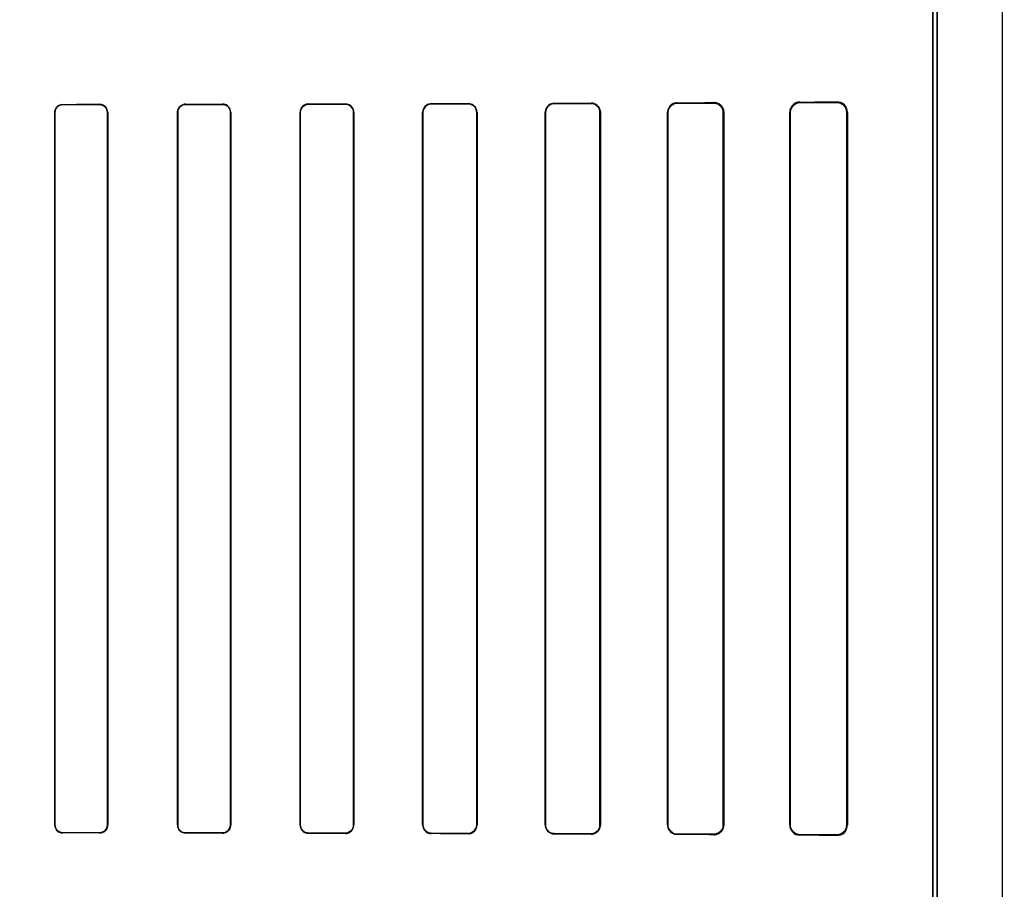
# Model space of a CAD drawing. Header units: millimetres. Extents: x 0 to 297, y 0 to 210.
# Tile 440 of 499: x 242.658 to 242.939, y 158.022 to 158.269. Entities that reach past the tile are written whole.
import ezdxf

# ---------------------------------------------------------------- set-up
doc = ezdxf.new("R2010")
doc.units = ezdxf.units.MM
doc.header["$LTSCALE"] = 16.335
doc.layers.get('0').update_dxf_attribs({"linetype": 'CONTINUOUS'})
for name, color, linetype in [('AXES_REF', 7, 'CONTINUOUS'), ('INTFCLR_1', 7, 'CONTINUOUS'), ('INTFCLR_72935', 7, 'CONTINUOUS')]:
    doc.layers.add(name, color=color, linetype=linetype)

msp = doc.modelspace()

# ---------------------------------------------------------------- linework, layer by layer
at = {"color": 7, "linetype": 'Continuous'}
for radius in [6.787079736, 6.7865, 6.743039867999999]:
    msp.add_circle((241.4889109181, 154.7114647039), radius, dxfattribs=at)
for radius, start, end in [(6.72, 278.2771290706, 261.7228709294), (6.874, 113.0826918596, 346.8308908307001)]:
    msp.add_arc((241.4889109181, 154.7114647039), radius, start, end, dxfattribs=at)
at = {"layer": 'AXES_REF', "color": 9, "linetype": 'Continuous'}
msp.add_circle((241.4889109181, 154.7114647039), 4.150003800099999, dxfattribs=at)
msp.add_arc((241.4889109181, 154.7114647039), 6.191158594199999, 94.4118118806, 85.5881881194, dxfattribs=at)
at = {"layer": 'INTFCLR_1', "color": 6, "linetype": 'Continuous'}
for p, q in [((242.9379587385, 159.0304665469), (242.9379587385, 157.1614547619)), ((242.9181930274, 158.3777682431), (242.9181930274, 157.5341412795)), ((242.9194273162, 157.5341413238), (242.9194273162, 158.3777682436)), ((242.6680661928, 158.2429547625), (242.6680661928, 158.0399547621)), ((242.6681431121, 158.2429547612), (242.6681431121, 158.0399547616)), ((242.6830875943, 158.0399547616), (242.6830875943, 158.2429547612)), ((242.6831658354, 158.0399547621), (242.6831658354, 158.2429547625)), ((242.7030186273, 158.2429547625), (242.7030186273, 158.0399547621)), ((242.7030984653, 158.2429547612), (242.7030984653, 158.0399547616)), ((242.7181382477, 158.0399547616), (242.7181382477, 158.2429547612)), ((242.7182200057, 158.0399547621), (242.7182200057, 158.2429547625)), ((242.7379555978, 158.2429547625), (242.7379555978, 158.0399547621)), ((242.7380396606, 158.2429547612), (242.7380396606, 158.0399547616)), ((242.7532040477, 158.0399547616), (242.7532040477, 158.2429547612)), ((242.7532908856, 158.0399547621), (242.7532908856, 158.2429547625)), ((242.7728742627, 158.2429547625), (242.7728742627, 158.0399547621)), ((242.7729644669, 158.2429547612), (242.7729644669, 158.0399547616)), ((242.7882878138, 158.0399547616), (242.7882878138, 158.2429547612)), ((242.7883821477, 158.0399547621), (242.7883821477, 158.2429547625)), ((242.8077697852, 158.2429547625), (242.8077697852, 158.0399547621)), ((242.8078692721, 158.2429547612), (242.8078692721, 158.0399547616)), ((242.8233942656, 158.0399547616), (242.8233942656, 158.2429547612)), ((242.8235003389, 158.0399547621), (242.8235003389, 158.2429547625)), ((242.8426329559, 158.2429547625), (242.8426329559, 158.0399547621)), ((242.8427477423, 158.2429547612), (242.8427477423, 158.0399547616)), ((242.8585322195, 158.0399547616), (242.8585322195, 158.2429547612)), ((242.8586591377, 158.0399547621), (242.8586591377, 158.2429547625)), ((242.8774417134, 158.2429547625), (242.8774417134, 158.0399547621)), ((242.8775869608, 158.2429547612), (242.8775869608, 158.0399547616)), ((242.8937220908, 158.0399547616), (242.8937220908, 158.2429547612)), ((242.8938995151, 158.0399547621), (242.8938995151, 158.2429547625))]:
    msp.add_line(p, q, dxfattribs=at)
at = {"layer": 'INTFCLR_1', "color": 9, "linetype": 'Continuous'}
for p, q in [((242.6703566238, 158.2451707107), (242.6703566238, 158.2452478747)), ((242.6808566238, 158.2452609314), (242.6808566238, 158.245182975)), ((242.7053566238, 158.2452162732), (242.7053566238, 158.2452964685)), ((242.7158566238, 158.2453139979), (242.7158566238, 158.2452326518)), ((242.7403566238, 158.2452761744), (242.7403566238, 158.2453607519)), ((242.7508566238, 158.2453835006), (242.7508566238, 158.2452972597)), ((242.7753566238, 158.2453527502), (242.7753566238, 158.2454437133)), ((242.7858566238, 158.2454729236), (242.7858566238, 158.2453794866)), ((242.8103566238, 158.2454498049), (242.8103566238, 158.2455504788)), ((242.8208566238, 158.2455884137), (242.8208566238, 158.2454837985)), ((242.8453566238, 158.2455740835), (242.8453566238, 158.2456909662)), ((242.8558566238, 158.2457425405), (242.8558566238, 158.2456184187)), ((242.8803566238, 158.2457396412), (242.8803566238, 158.2458897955)), ((242.8908566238, 158.2459709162), (242.8908566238, 158.2458018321)), ((242.6680661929, 158.2429547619), (242.6681431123, 158.2429547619)), ((242.6830875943, 158.2429547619), (242.6831658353, 158.2429547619)), ((242.7030186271, 158.2429547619), (242.7030984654, 158.2429547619)), ((242.7181382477, 158.2429547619), (242.7182200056, 158.2429547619)), ((242.7379555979, 158.2429547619), (242.7380396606, 158.2429547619)), ((242.7532040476, 158.2429547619), (242.7532908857, 158.2429547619)), ((242.7728742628, 158.2429547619), (242.772964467, 158.2429547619)), ((242.7882878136, 158.2429547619), (242.7883821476, 158.2429547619)), ((242.8077697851, 158.2429547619), (242.8078692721, 158.2429547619)), ((242.8233942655, 158.2429547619), (242.8235003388, 158.2429547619)), ((242.8426329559, 158.2429547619), (242.8427477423, 158.2429547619)), ((242.8585322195, 158.2429547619), (242.8586591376, 158.2429547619)), ((242.8774417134, 158.2429547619), (242.8775869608, 158.2429547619)), ((242.8937220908, 158.2429547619), (242.8938995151, 158.2429547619)), ((242.6681431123, 158.0399547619), (242.6680661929, 158.0399547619)), ((242.6831658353, 158.0399547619), (242.6830875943, 158.0399547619)), ((242.7030984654, 158.0399547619), (242.7030186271, 158.0399547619)), ((242.7182200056, 158.0399547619), (242.7181382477, 158.0399547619)), ((242.7380396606, 158.0399547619), (242.7379555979, 158.0399547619)), ((242.7532908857, 158.0399547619), (242.7532040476, 158.0399547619)), ((242.772964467, 158.0399547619), (242.7728742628, 158.0399547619)), ((242.7883821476, 158.0399547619), (242.7882878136, 158.0399547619)), ((242.8078692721, 158.0399547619), (242.8077697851, 158.0399547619)), ((242.8235003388, 158.0399547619), (242.8233942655, 158.0399547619)), ((242.8427477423, 158.0399547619), (242.8426329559, 158.0399547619)), ((242.8586591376, 158.0399547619), (242.8585322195, 158.0399547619)), ((242.8775869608, 158.0399547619), (242.8774417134, 158.0399547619)), ((242.8938995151, 158.0399547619), (242.8937220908, 158.0399547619)), ((242.6703566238, 158.0376616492), (242.6703566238, 158.0377388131)), ((242.6808566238, 158.0377265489), (242.6808566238, 158.0376485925)), ((242.7053566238, 158.0376130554), (242.7053566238, 158.0376932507)), ((242.7158566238, 158.0376768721), (242.7158566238, 158.0375955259)), ((242.7403566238, 158.0375487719), (242.7403566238, 158.0376333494)), ((242.7508566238, 158.0376122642), (242.7508566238, 158.0375260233)), ((242.7753566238, 158.0374658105), (242.7753566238, 158.0375567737)), ((242.7858566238, 158.0375300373), (242.7858566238, 158.0374366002)), ((242.8103566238, 158.0373590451), (242.8103566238, 158.0374597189)), ((242.8208566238, 158.0374257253), (242.8208566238, 158.0373211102)), ((242.8453566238, 158.0372185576), (242.8453566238, 158.0373354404)), ((242.8558566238, 158.0372911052), (242.8558566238, 158.0371669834)), ((242.8803566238, 158.0370197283), (242.8803566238, 158.0371698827)), ((242.8908566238, 158.0371076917), (242.8908566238, 158.0369386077))]:
    msp.add_line(p, q, dxfattribs=at)
at = {"layer": 'INTFCLR_1', "color": 7, "linetype": 'Continuous'}
for points in [[(242.8567094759, 158.2454821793), (242.8566219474, 158.2455096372), (242.8565324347, 158.2455343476), (242.8564410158, 158.2455561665), (242.8563478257, 158.245574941), (242.856252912, 158.2455905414), (242.8561562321, 158.2456028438), (242.856057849, 158.2456116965), (242.8559579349, 158.2456169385), (242.8558566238, 158.2456184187)], [(242.8217284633, 158.0374661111), (242.8216387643, 158.0374368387), (242.8215470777, 158.0374105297), (242.8214534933, 158.0373873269), (242.8213581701, 158.0373673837), (242.821261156, 158.0373508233), (242.8211623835, 158.0373377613), (242.821061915, 158.0373283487), (242.8209599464, 158.0373227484), (242.8208566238, 158.0373211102)], [(242.8558566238, 158.0372911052), (242.8559519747, 158.0372923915), (242.8560481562, 158.0372971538), (242.8561450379, 158.0373054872), (242.8562432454, 158.0373175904), (242.8563418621, 158.0373334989), (242.8564384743, 158.0373527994), (242.8565322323, 158.0373751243), (242.8566238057, 158.0374004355), (242.8567131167, 158.0374285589)]]:
    msp.add_lwpolyline(points, dxfattribs=at)
at = {"layer": 'INTFCLR_1', "color": 6, "linetype": 'Continuous'}
for centre, radius, start, end in [((242.8803770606, 158.2429544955), 0.0029353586, 90.39891050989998, 179.9947888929), ((242.8908827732, 158.2429542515), 0.0030167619, 0.009705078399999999, 90.49664489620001), ((242.8908747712, 158.2429545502), 0.0028473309, 0.0042455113, 90.36517381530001), ((242.8803770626, 158.0399550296), 0.0029353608, 180.0052212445, 269.6010502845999), ((242.8908827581, 158.0399552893), 0.0030167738, 269.5036446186, 359.9899864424), ((242.8908747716, 158.0399549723), 0.0028473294, 269.6348191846, 359.9957601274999)]:
    msp.add_arc(centre, radius, start, end, dxfattribs=at)
for centre, major_axis, ratio, start_param, end_param in [((242.5531066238, 158.2464547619), (0.3650864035, 0), 0.0034906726, -1.2438455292, -1.2133136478), ((242.5531066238, 158.2464547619), (0.3860864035, 0), 0.0034906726, -1.2622347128, -1.2335556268), ((242.5531066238, 158.2464547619), (0.3650864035, 0), 0.0034906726, -1.140627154, -1.1087454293), ((242.5531066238, 158.2464547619), (0.3860864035, 0), 0.0034906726, -1.165444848, -1.1356558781), ((242.5531066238, 158.2464547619), (0.3650864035, 0), 0.0034906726, -1.0322457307, -0.9983944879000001), ((242.5531066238, 158.2464547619), (0.3860864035, 0), 0.0034906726, -1.0644388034, -1.0330623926), ((242.5531066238, 158.2464547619), (0.3650864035, 0), 0.0034906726, -0.9162996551, -0.8795209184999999), ((242.5531066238, 158.2464547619), (0.3860864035, 0), 0.0034906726, -0.9573995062, -0.9237350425), ((242.5531066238, 158.2464547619), (0.3650864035, 0), 0.0034906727, -0.7888979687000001, -0.7475038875), ((242.5531066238, 158.2464547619), (0.3860864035, 0), 0.0034906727, -0.8415583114, -0.8044638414), ((242.5531066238, 158.2464547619), (0.3650864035, 0), 0.0034906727, -0.642674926, -0.5930216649), ((242.5531066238, 158.2464547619), (0.3860864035, 0), 0.0034906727, -0.7121557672, -0.6694696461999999), ((242.5531066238, 158.2464547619), (0.3650864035, 0), 0.0034906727, -0.4592997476, -0.3894356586), ((242.5531066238, 158.2464547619), (0.3860864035, 0), 0.0034906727, -0.5593349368, -0.5057648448), ((242.5531066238, 158.036454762), (0.3860864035, 0), 0.0034906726, 1.2335556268, 1.2622347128), ((242.5531066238, 158.036454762), (0.3650864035, 0), 0.0034906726, 1.2133136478, 1.2438455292), ((242.5531066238, 158.0364547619), (0.3860864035, 0), 0.0034906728, 1.1356558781, 1.165444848), ((242.5531066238, 158.0364547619), (0.3650864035, 0), 0.0034906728, 1.1087454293, 1.140627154), ((242.5531066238, 158.0364547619), (0.3860864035, 0), 0.0034906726, 1.0330623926, 1.0644388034), ((242.5531066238, 158.0364547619), (0.3650864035, 0), 0.0034906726, 0.9983944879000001, 1.0322457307), ((242.5531066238, 158.0364547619), (0.3860864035, 0), 0.0034906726, 0.9237350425, 0.9573995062), ((242.5531066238, 158.0364547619), (0.3650864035, 0), 0.0034906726, 0.8795209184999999, 0.9162996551), ((242.5531066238, 158.036454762), (0.3860864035, 0), 0.0034906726, 0.8044638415, 0.8415583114), ((242.5531066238, 158.036454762), (0.3650864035, 0), 0.0034906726, 0.7475038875, 0.7888979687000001), ((242.5531066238, 158.0364547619), (0.3860864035, 0), 0.0034906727, 0.6694696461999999, 0.7121557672), ((242.5531066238, 158.0364547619), (0.3650864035, 0), 0.0034906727, 0.5930216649, 0.642674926), ((242.5531066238, 158.0364547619), (0.3860864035, 0), 0.0034906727, 0.5057648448, 0.5593349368), ((242.5531066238, 158.0364547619), (0.3650864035, 0), 0.0034906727, 0.3894356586, 0.4592997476)]:
    msp.add_ellipse(centre, major_axis=major_axis, ratio=ratio, start_param=start_param, end_param=end_param, dxfattribs=at)
for points, knots in [([(242.6680661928, 158.2429547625), (242.6680661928, 158.2434741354), (242.6684807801, 158.2446798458), (242.6697080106, 158.2452471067), (242.6703566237, 158.2452478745)], [0, 0, 0, 0, 0.444673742, 1, 1, 1, 1]), ([(242.6703566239, 158.2451707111), (242.6697813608, 158.2451700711), (242.6686031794, 158.2446845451), (242.6681431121, 158.2435093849), (242.6681431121, 158.2429547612)], [0, 0, 0, 0, 0.5091335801, 1, 1, 1, 1]), ([(242.6831658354, 158.2429547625), (242.6831658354, 158.2434683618), (242.6827576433, 158.2446807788), (242.6815189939, 158.2452617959), (242.6808566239, 158.2452609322)], [0, 0, 0, 0, 0.4367452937, 1, 1, 1, 1]), ([(242.6830875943, 158.2429547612), (242.6830875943, 158.2434524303), (242.6826916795, 158.2446241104), (242.6814951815, 158.2451837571), (242.6808566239, 158.2451829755)], [0, 0, 0, 0, 0.4380013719, 1, 1, 1, 1]), ([(242.705356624, 158.2452964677), (242.7048032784, 158.2452955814), (242.7035685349, 158.2448449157), (242.7030186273, 158.2435945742), (242.7030186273, 158.2429547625)], [0, 0, 0, 0, 0.4637661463, 1, 1, 1, 1]), ([(242.705356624, 158.2452162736), (242.7049042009, 158.2452155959), (242.7037285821, 158.244868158), (242.7030984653, 158.2436507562), (242.7030984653, 158.2429547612)], [0, 0, 0, 0, 0.3939535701, 1, 1, 1, 1]), ([(242.7182200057, 158.2429547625), (242.7182200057, 158.2434711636), (242.7178119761, 158.2447098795), (242.7165431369, 158.2453151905), (242.7158566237, 158.245313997)], [0, 0, 0, 0, 0.4292913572, 1, 1, 1, 1]), ([(242.7181382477, 158.2429547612), (242.7181382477, 158.2434558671), (242.7177416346, 158.2446523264), (242.7165169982, 158.2452337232), (242.7158566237, 158.2452326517)], [0, 0, 0, 0, 0.4314369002, 1, 1, 1, 1]), ([(242.7403566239, 158.2453607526), (242.7397763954, 158.2453595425), (242.7385061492, 158.2448828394), (242.7379555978, 158.243600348), (242.7379555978, 158.2429547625)], [0, 0, 0, 0, 0.4733419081, 1, 1, 1, 1]), ([(242.7403566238, 158.2452761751), (242.7398830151, 158.2452752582), (242.7386746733, 158.2449087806), (242.7380396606, 158.2436603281), (242.7380396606, 158.2429547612)], [0, 0, 0, 0, 0.4016443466, 1, 1, 1, 1]), ([(242.7532908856, 158.2429547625), (242.7532908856, 158.2434740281), (242.7528837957, 158.2447469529), (242.7515754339, 158.2453851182), (242.7508566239, 158.2453835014)], [0, 0, 0, 0, 0.4194128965, 1, 1, 1, 1]), ([(242.7532040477, 158.2429547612), (242.7532040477, 158.2434596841), (242.7528071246, 158.2446881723), (242.7515459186, 158.2452986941), (242.7508566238, 158.2452972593)], [0, 0, 0, 0, 0.4228059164, 1, 1, 1, 1]), ([(242.7753566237, 158.2454437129), (242.7748853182, 158.2454424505), (242.77359859, 158.2450858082), (242.7728742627, 158.2437444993), (242.7728742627, 158.2429547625)], [0, 0, 0, 0, 0.3737436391, 1, 1, 1, 1]), ([(242.7753566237, 158.2453527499), (242.7749081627, 158.2453516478), (242.7736695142, 158.2450138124), (242.7729644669, 158.2437209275), (242.7729644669, 158.2429547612)], [0, 0, 0, 0, 0.3692176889, 1, 1, 1, 1]), ([(242.7883821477, 158.2429547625), (242.7883821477, 158.2434747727), (242.7879791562, 158.2447910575), (242.7866196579, 158.2454751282), (242.7858566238, 158.2454729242)], [0, 0, 0, 0, 0.405293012, 1, 1, 1, 1]), ([(242.7882878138, 158.2429547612), (242.7882878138, 158.2434633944), (242.7878915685, 158.2447323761), (242.7865837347, 158.2453814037), (242.7858566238, 158.2453794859)], [0, 0, 0, 0, 0.4115998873, 1, 1, 1, 1]), ([(242.8103566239, 158.2455504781), (242.8098370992, 158.2455486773), (242.8084901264, 158.2451471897), (242.8077697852, 158.2437518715), (242.8077697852, 158.2429547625)], [0, 0, 0, 0, 0.3945869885, 1, 1, 1, 1]), ([(242.8103566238, 158.2454498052), (242.8098379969, 158.2454481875), (242.808538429, 158.2450432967), (242.8078692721, 158.2437032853), (242.8078692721, 158.2429547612)], [0, 0, 0, 0, 0.4092869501, 1, 1, 1, 1]), ([(242.8235003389, 158.2429547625), (242.8235003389, 158.2434586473), (242.8231207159, 158.2448277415), (242.821692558, 158.2455915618), (242.8208566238, 158.2455884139)], [0, 0, 0, 0, 0.3760825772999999, 1, 1, 1, 1]), ([(242.8233942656, 158.2429547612), (242.8233942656, 158.2434604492), (242.823008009, 158.2447799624), (242.8216389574, 158.2454864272), (242.8208566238, 158.2454837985)], [0, 0, 0, 0, 0.3926070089, 1, 1, 1, 1]), ([(242.8453566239, 158.2456909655), (242.8448520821, 158.2456886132), (242.8434427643, 158.2453079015), (242.8426329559, 158.2438338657), (242.8426329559, 158.2429547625)], [0, 0, 0, 0, 0.3646493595, 1, 1, 1, 1]), ([(242.8453566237, 158.2455740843), (242.8448920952, 158.245572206), (242.8435464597, 158.2452264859), (242.8427477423, 158.2438135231), (242.8427477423, 158.2429547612)], [0, 0, 0, 0, 0.3510423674, 1, 1, 1, 1]), ([(242.8586591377, 158.2429547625), (242.8586591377, 158.2434364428), (242.8583078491, 158.2448748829), (242.8567895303, 158.2457473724), (242.8558566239, 158.2457425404)], [0, 0, 0, 0, 0.3405065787, 1, 1, 1, 1]), ([(242.8803566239, 158.2457396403), (242.8798150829, 158.2457366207), (242.8783756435, 158.2453200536), (242.8775869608, 158.2438230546), (242.8775869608, 158.2429547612)], [0, 0, 0, 0, 0.3841203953, 1, 1, 1, 1]), ([(242.6680661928, 158.0399547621), (242.6680661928, 158.0394417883), (242.6684740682, 158.0382375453), (242.6697019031, 158.0376624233), (242.6703566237, 158.0376616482)], [0, 0, 0, 0, 0.4393046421, 1, 1, 1, 1]), ([(242.6681431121, 158.0399547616), (242.6681431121, 158.039451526), (242.6685452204, 158.0382860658), (242.669731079, 158.0377395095), (242.6703566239, 158.0377388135)], [0, 0, 0, 0, 0.4458222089, 1, 1, 1, 1]), ([(242.6808566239, 158.0377265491), (242.68143829, 158.0377258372), (242.682626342, 158.0382156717), (242.6830875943, 158.0393987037), (242.6830875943, 158.0399547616)], [0, 0, 0, 0, 0.5112543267, 1, 1, 1, 1]), ([(242.6808566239, 158.0376485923), (242.6813970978, 158.0376478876), (242.6826156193, 158.0380838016), (242.6831658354, 158.0393182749), (242.6831658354, 158.0399547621)], [0, 0, 0, 0, 0.4592115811, 1, 1, 1, 1]), ([(242.7030186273, 158.0399547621), (242.7030186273, 158.0394389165), (242.703426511, 158.0382111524), (242.704680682, 158.0376141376), (242.705356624, 158.037613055)], [0, 0, 0, 0, 0.432833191, 1, 1, 1, 1]), ([(242.7030984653, 158.0399547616), (242.7030984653, 158.0394545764), (242.7034945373, 158.0382683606), (242.704705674, 158.0376942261), (242.705356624, 158.037693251)], [0, 0, 0, 0, 0.4345144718, 1, 1, 1, 1]), ([(242.7158566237, 158.037676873), (242.7163162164, 158.0376761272), (242.7175045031, 158.0380268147), (242.7181382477, 158.0392552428), (242.7181382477, 158.0399547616)], [0, 0, 0, 0, 0.3965046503, 1, 1, 1, 1]), ([(242.7158566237, 158.0375955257), (242.7164192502, 158.0375945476), (242.7176682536, 158.0380508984), (242.7182200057, 158.0393127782), (242.7182200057, 158.0399547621)], [0, 0, 0, 0, 0.4670613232, 1, 1, 1, 1]), ([(242.7379555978, 158.0399547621), (242.7379555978, 158.0394357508), (242.73836296, 158.038177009), (242.7396520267, 158.0375502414), (242.7403566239, 158.0375487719)], [0, 0, 0, 0, 0.424164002, 1, 1, 1, 1]), ([(242.7380396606, 158.0399547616), (242.7380396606, 158.0394506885), (242.7384362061, 158.0382353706), (242.7396798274, 158.0376346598), (242.7403566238, 158.0376333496)], [0, 0, 0, 0, 0.4268656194, 1, 1, 1, 1]), ([(242.7508566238, 158.0376122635), (242.7514239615, 158.0376110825), (242.7526661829, 158.0380737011), (242.7532040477, 158.0393256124), (242.7532040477, 158.0399547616)], [0, 0, 0, 0, 0.4741700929, 1, 1, 1, 1]), ([(242.7508566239, 158.0375260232), (242.7513078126, 158.0375250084), (242.7525666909, 158.0378589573), (242.7532908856, 158.0391726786), (242.7532908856, 158.0399547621)], [0, 0, 0, 0, 0.3658474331, 1, 1, 1, 1]), ([(242.7728742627, 158.0399547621), (242.7728742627, 158.0394326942), (242.7732800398, 158.0381342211), (242.7746141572, 158.0374677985), (242.7753566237, 158.0374658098)], [0, 0, 0, 0, 0.4128529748, 1, 1, 1, 1]), ([(242.7729644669, 158.0399547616), (242.7729644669, 158.0394465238), (242.7733609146, 158.0381941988), (242.7746460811, 158.037558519), (242.7753566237, 158.0375567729)], [0, 0, 0, 0, 0.4170044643, 1, 1, 1, 1]), ([(242.7858566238, 158.0375300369), (242.7863173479, 158.0375288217), (242.7875769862, 158.0378719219), (242.7882878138, 158.0391830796), (242.7882878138, 158.0399547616)], [0, 0, 0, 0, 0.3738419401, 1, 1, 1, 1]), ([(242.7858566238, 158.0374366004), (242.7863424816, 158.037435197), (242.7876526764, 158.0377985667), (242.7883821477, 158.0391599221), (242.7883821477, 158.0399547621)], [0, 0, 0, 0, 0.3793705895, 1, 1, 1, 1]), ([(242.8077697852, 158.0399547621), (242.8077697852, 158.0394367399), (242.8081640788, 158.0380881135), (242.8095579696, 158.037361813), (242.8103566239, 158.0373590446)], [0, 0, 0, 0, 0.393430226, 1, 1, 1, 1]), ([(242.8078692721, 158.0399547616), (242.8078692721, 158.0394451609), (242.8082617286, 158.0381468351), (242.8095997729, 158.0374620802), (242.8103566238, 158.0374597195)], [0, 0, 0, 0, 0.4023834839, 1, 1, 1, 1]), ([(242.8208566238, 158.0374257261), (242.821363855, 158.0374240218), (242.8226843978, 158.0378084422), (242.8233942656, 158.0391740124), (242.8233942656, 158.0399547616)], [0, 0, 0, 0, 0.3938203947, 1, 1, 1, 1]), ([(242.8426329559, 158.0399547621), (242.8426329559, 158.0394583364), (242.8429992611, 158.0380491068), (242.8444701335, 158.0372226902), (242.8453566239, 158.0372185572)], [0, 0, 0, 0, 0.3589677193, 1, 1, 1, 1]), ([(242.8427477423, 158.0399547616), (242.8427477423, 158.0394600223), (242.8431177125, 158.0381060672), (242.8445253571, 158.0373388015), (242.8453566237, 158.0373354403)], [0, 0, 0, 0, 0.3731029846, 1, 1, 1, 1]), ([(242.8558566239, 158.0371669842), (242.8563963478, 158.0371641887), (242.8578503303, 158.0375650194), (242.8586591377, 158.039074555), (242.8586591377, 158.0399547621)], [0, 0, 0, 0, 0.3801089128, 1, 1, 1, 1]), ([(242.8775869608, 158.0399547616), (242.8775869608, 158.0394790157), (242.8779312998, 158.0380523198), (242.8794284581, 158.0371750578), (242.8803566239, 158.0371698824)], [0, 0, 0, 0, 0.3388681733, 1, 1, 1, 1])]:
    msp.add_open_spline(points, degree=3, knots=knots, dxfattribs=at)
at = {"layer": 'INTFCLR_1', "color": 7, "linetype": 'Continuous'}
for points, knots in [([(242.8585322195, 158.2429547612), (242.8585323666, 158.2434180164), (242.8581938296, 158.2447974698), (242.8567445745, 158.2456035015), (242.8558566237, 158.2456184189)], [0, 0, 0, 0, 0.3428139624, 1, 1, 1, 1]), ([(242.8585322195, 158.2429547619), (242.8585322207, 158.2434367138), (242.8582294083, 158.2445473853), (242.8572871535, 158.2452899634), (242.8567094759, 158.2454821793)], [0, 0, 0, 0, 0.4418459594, 1, 1, 1, 1]), ([(242.8208566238, 158.0373211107), (242.8213956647, 158.0373246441), (242.8227719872, 158.0377257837), (242.8235059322, 158.0391514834), (242.8235003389, 158.0399547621)], [0, 0, 0, 0, 0.4015735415, 1, 1, 1, 1]), ([(242.8558566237, 158.0372911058), (242.8563577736, 158.0372980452), (242.8577411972, 158.0376511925), (242.8585364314, 158.0391011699), (242.8585322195, 158.0399547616)], [0, 0, 0, 0, 0.3699423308, 1, 1, 1, 1])]:
    msp.add_open_spline(points, degree=3, knots=knots, dxfattribs=at)
at = {"layer": 'INTFCLR_72935', "color": 6, "linetype": 'Continuous'}
for p, q in [((242.9379587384, 159.0304783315), (242.9379587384, 157.1614547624)), ((242.9181930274, 157.5320914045), (242.9181930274, 158.3798181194)), ((242.919427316, 158.3810712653), (242.919427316, 157.5308382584)), ((242.6680661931, 158.0399547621), (242.6680661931, 158.2429547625)), ((242.6681431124, 158.0399547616), (242.6681431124, 158.2429547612)), ((242.6830875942, 158.2429547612), (242.6830875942, 158.0399547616)), ((242.6831658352, 158.2429547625), (242.6831658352, 158.0399547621)), ((242.7030186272, 158.0399547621), (242.7030186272, 158.2429547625)), ((242.7030984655, 158.0399547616), (242.7030984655, 158.2429547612)), ((242.7181382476, 158.2429547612), (242.7181382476, 158.0399547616)), ((242.7182200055, 158.2429547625), (242.7182200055, 158.0399547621)), ((242.737955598, 158.0399547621), (242.737955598, 158.2429547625)), ((242.7380396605, 158.0399547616), (242.7380396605, 158.2429547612)), ((242.7532040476, 158.2429547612), (242.7532040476, 158.0399547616)), ((242.7532908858, 158.2429547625), (242.7532908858, 158.0399547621)), ((242.7728742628, 158.0399547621), (242.7728742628, 158.2429547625)), ((242.7729644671, 158.0399547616), (242.7729644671, 158.2429547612)), ((242.7882878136, 158.2429547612), (242.7882878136, 158.0399547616)), ((242.7883821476, 158.2429547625), (242.7883821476, 158.0399547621)), ((242.8077697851, 158.0399547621), (242.8077697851, 158.2429547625)), ((242.8078692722, 158.0399547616), (242.8078692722, 158.2429547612)), ((242.8233942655, 158.2429547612), (242.8233942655, 158.0399547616)), ((242.8235003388, 158.2429547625), (242.8235003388, 158.0399547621)), ((242.842632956, 158.0399547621), (242.842632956, 158.2429547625)), ((242.8427477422, 158.0399547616), (242.8427477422, 158.2429547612)), ((242.8585322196, 158.2429547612), (242.8585322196, 158.0399547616)), ((242.8586591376, 158.2429547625), (242.8586591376, 158.0399547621)), ((242.8774417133, 158.0399547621), (242.8774417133, 158.2429547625)), ((242.8775869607, 158.0399547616), (242.8775869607, 158.2429547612)), ((242.8937220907, 158.2429547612), (242.8937220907, 158.0399547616)), ((242.8938995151, 158.2429547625), (242.8938995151, 158.0399547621))]:
    msp.add_line(p, q, dxfattribs=at)
at = {"layer": 'INTFCLR_72935', "color": 9, "linetype": 'Continuous'}
for p, q in [((242.6703566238, 158.2452478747), (242.6703566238, 158.2451707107)), ((242.6808566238, 158.245182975), (242.6808566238, 158.2452609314)), ((242.7053566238, 158.2452964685), (242.7053566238, 158.2452162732)), ((242.7158566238, 158.2452326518), (242.7158566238, 158.2453139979)), ((242.7403566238, 158.2453607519), (242.7403566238, 158.2452761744)), ((242.7508566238, 158.2452972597), (242.7508566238, 158.2453835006)), ((242.7753566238, 158.2454437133), (242.7753566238, 158.2453527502)), ((242.7858566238, 158.2453794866), (242.7858566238, 158.2454729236)), ((242.8103566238, 158.2455504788), (242.8103566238, 158.2454498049)), ((242.8208566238, 158.2454837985), (242.8208566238, 158.2455884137)), ((242.8453566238, 158.2456909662), (242.8453566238, 158.2455740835)), ((242.8558566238, 158.2456184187), (242.8558566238, 158.2457425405)), ((242.8803566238, 158.2458897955), (242.8803566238, 158.2457396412)), ((242.8908566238, 158.2458018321), (242.8908566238, 158.2459709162)), ((242.6681431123, 158.2429547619), (242.6680661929, 158.2429547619)), ((242.6831658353, 158.2429547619), (242.6830875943, 158.2429547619)), ((242.7030984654, 158.2429547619), (242.7030186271, 158.2429547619)), ((242.7182200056, 158.2429547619), (242.7181382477, 158.2429547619)), ((242.7380396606, 158.2429547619), (242.7379555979, 158.2429547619)), ((242.7532908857, 158.2429547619), (242.7532040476, 158.2429547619)), ((242.772964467, 158.2429547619), (242.7728742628, 158.2429547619)), ((242.7883821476, 158.2429547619), (242.7882878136, 158.2429547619)), ((242.8078692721, 158.2429547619), (242.8077697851, 158.2429547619)), ((242.8235003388, 158.2429547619), (242.8233942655, 158.2429547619)), ((242.8427477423, 158.2429547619), (242.8426329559, 158.2429547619)), ((242.8586591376, 158.2429547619), (242.8585322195, 158.2429547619)), ((242.8775869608, 158.2429547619), (242.8774417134, 158.2429547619)), ((242.8938995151, 158.2429547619), (242.8937220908, 158.2429547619)), ((242.6680661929, 158.0399547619), (242.6681431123, 158.0399547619)), ((242.6830875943, 158.0399547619), (242.6831658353, 158.0399547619)), ((242.7030186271, 158.0399547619), (242.7030984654, 158.0399547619)), ((242.7181382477, 158.0399547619), (242.7182200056, 158.0399547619)), ((242.7379555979, 158.0399547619), (242.7380396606, 158.0399547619)), ((242.7532040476, 158.0399547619), (242.7532908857, 158.0399547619)), ((242.7728742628, 158.0399547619), (242.772964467, 158.0399547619)), ((242.7882878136, 158.0399547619), (242.7883821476, 158.0399547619)), ((242.8077697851, 158.0399547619), (242.8078692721, 158.0399547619)), ((242.8233942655, 158.0399547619), (242.8235003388, 158.0399547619)), ((242.8426329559, 158.0399547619), (242.8427477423, 158.0399547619)), ((242.8585322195, 158.0399547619), (242.8586591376, 158.0399547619)), ((242.8774417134, 158.0399547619), (242.8775869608, 158.0399547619)), ((242.8937220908, 158.0399547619), (242.8938995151, 158.0399547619)), ((242.6703566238, 158.0377388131), (242.6703566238, 158.0376616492)), ((242.6808566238, 158.0376485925), (242.6808566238, 158.0377265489)), ((242.7053566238, 158.0376932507), (242.7053566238, 158.0376130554)), ((242.7158566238, 158.0375955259), (242.7158566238, 158.0376768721)), ((242.7403566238, 158.0376333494), (242.7403566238, 158.0375487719)), ((242.7508566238, 158.0375260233), (242.7508566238, 158.0376122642)), ((242.7753566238, 158.0375567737), (242.7753566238, 158.0374658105)), ((242.7858566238, 158.0374366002), (242.7858566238, 158.0375300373)), ((242.8103566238, 158.0374597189), (242.8103566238, 158.0373590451)), ((242.8208566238, 158.0373211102), (242.8208566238, 158.0374257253)), ((242.8453566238, 158.0373354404), (242.8453566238, 158.0372185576)), ((242.8558566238, 158.0371669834), (242.8558566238, 158.0372911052)), ((242.8803566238, 158.0371698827), (242.8803566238, 158.0370197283)), ((242.8908566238, 158.0369386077), (242.8908566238, 158.0371076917))]:
    msp.add_line(p, q, dxfattribs=at)
at = {"layer": 'INTFCLR_72935', "color": 7, "linetype": 'Continuous'}
for points in [[(242.8217284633, 158.2454434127), (242.8216387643, 158.2454726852), (242.8215470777, 158.2454989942), (242.8214534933, 158.2455221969), (242.8213581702, 158.2455421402), (242.821261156, 158.2455587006), (242.8211623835, 158.2455717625), (242.821061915, 158.2455811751), (242.8209599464, 158.2455867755), (242.8208566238, 158.2455884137)], [(242.8567259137, 158.2456083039), (242.8566396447, 158.2456345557), (242.8565509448, 158.2456584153), (242.8564598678, 158.245679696), (242.8563668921, 158.2456981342), (242.8562716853, 158.2457136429), (242.856173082, 158.2457261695), (242.8560707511, 158.2457354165), (242.8559652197, 158.2457409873), (242.8558566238, 158.2457425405)], [(242.8558566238, 158.2456184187), (242.8559519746, 158.2456171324), (242.856048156, 158.2456123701), (242.8561450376, 158.2456040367), (242.8562432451, 158.2455919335), (242.8563418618, 158.2455760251), (242.8564384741, 158.2455567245), (242.8565322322, 158.2455343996), (242.8566238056, 158.2455090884), (242.8567131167, 158.2454809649)], [(242.8908566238, 158.2458018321), (242.8909640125, 158.2458004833), (242.8910683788, 158.2457952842), (242.891169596, 158.2457865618), (242.8912672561, 158.2457746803), (242.8913615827, 158.2457599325), (242.8914534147, 158.2457424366), (242.8915429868, 158.245722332), (242.8916299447, 158.245699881), (242.8917142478, 158.245675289)], [(242.8567094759, 158.0374273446), (242.8566219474, 158.0373998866), (242.8565324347, 158.0373751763), (242.8564410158, 158.0373533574), (242.8563478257, 158.0373345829), (242.856252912, 158.0373189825), (242.8561562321, 158.0373066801), (242.856057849, 158.0372978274), (242.8559579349, 158.0372925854), (242.8558566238, 158.0372911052)], [(242.8558566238, 158.0371669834), (242.8559647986, 158.0371685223), (242.8560699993, 158.0371740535), (242.8561720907, 158.0371832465), (242.8562705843, 158.0371957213), (242.8563657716, 158.0372111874), (242.8564587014, 158.0372295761), (242.8565496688, 158.0372507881), (242.8566382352, 158.0372745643), (242.8567243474, 158.037300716)], [(242.8917132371, 158.0372339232), (242.8916290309, 158.0372093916), (242.8915421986, 158.0371870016), (242.8914527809, 158.0371669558), (242.8913611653, 158.0371495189), (242.8912670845, 158.0371348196), (242.8911696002, 158.0371229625), (242.8910684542, 158.0371142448), (242.8909640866, 158.0371090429), (242.8908566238, 158.0371076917)]]:
    msp.add_lwpolyline(points, dxfattribs=at)
at = {"layer": 'INTFCLR_72935', "color": 6, "linetype": 'Continuous'}
for centre, radius, start, end in [((242.8803770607, 158.2429544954), 0.0029353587, 90.3989131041, 179.9947864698), ((242.8908827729, 158.2429542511), 0.0030167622, 0.0097132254, 90.4966409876), ((242.8803770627, 158.0399550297), 0.0029353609, 180.005223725, 269.6010477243), ((242.8908827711, 158.0399552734), 0.0030167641, 269.503394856, 359.9902882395)]:
    msp.add_arc(centre, radius, start, end, dxfattribs=at)
for centre, major_axis, ratio, start_param, end_param in [((242.5531066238, 158.2464547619), (0.3650864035, 0), 0.0034906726, -1.2438455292, -1.2133136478), ((242.5531066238, 158.2464547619), (0.3860864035, 0), 0.0034906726, -1.2622347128, -1.2335556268), ((242.5531066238, 158.2464547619), (0.3650864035, 0), 0.0034906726, -1.140627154, -1.1087454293), ((242.5531066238, 158.2464547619), (0.3860864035, 0), 0.0034906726, -1.165444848, -1.1356558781), ((242.5531066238, 158.2464547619), (0.3650864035, 0), 0.0034906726, -1.0322457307, -0.9983944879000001), ((242.5531066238, 158.2464547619), (0.3860864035, 0), 0.0034906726, -1.0644388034, -1.0330623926), ((242.5531066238, 158.2464547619), (0.3650864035, 0), 0.0034906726, -0.9162996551, -0.8795209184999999), ((242.5531066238, 158.2464547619), (0.3860864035, 0), 0.0034906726, -0.9573995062, -0.9237350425), ((242.5531066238, 158.2464547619), (0.3650864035, 0), 0.0034906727, -0.7888979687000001, -0.7475038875), ((242.5531066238, 158.2464547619), (0.3860864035, 0), 0.0034906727, -0.8415583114, -0.8044638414), ((242.5531066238, 158.2464547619), (0.3650864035, 0), 0.0034906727, -0.642674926, -0.5930216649), ((242.5531066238, 158.2464547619), (0.3860864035, 0), 0.0034906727, -0.7121557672, -0.6694696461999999), ((242.5531066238, 158.2464547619), (0.3650864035, 0), 0.0034906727, -0.4592997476, -0.3894356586), ((242.5531066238, 158.2464547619), (0.3860864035, 0), 0.0034906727, -0.5593349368, -0.5057648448), ((242.5531066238, 158.036454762), (0.3860864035, 0), 0.0034906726, 1.2335556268, 1.2622347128), ((242.5531066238, 158.036454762), (0.3650864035, 0), 0.0034906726, 1.2133136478, 1.2438455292), ((242.5531066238, 158.0364547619), (0.3860864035, 0), 0.0034906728, 1.1356558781, 1.165444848), ((242.5531066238, 158.0364547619), (0.3650864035, 0), 0.0034906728, 1.1087454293, 1.140627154), ((242.5531066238, 158.0364547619), (0.3860864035, 0), 0.0034906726, 1.0330623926, 1.0644388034), ((242.5531066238, 158.0364547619), (0.3650864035, 0), 0.0034906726, 0.9983944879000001, 1.0322457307), ((242.5531066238, 158.0364547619), (0.3860864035, 0), 0.0034906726, 0.9237350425, 0.9573995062), ((242.5531066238, 158.0364547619), (0.3650864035, 0), 0.0034906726, 0.8795209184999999, 0.9162996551), ((242.5531066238, 158.036454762), (0.3860864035, 0), 0.0034906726, 0.8044638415, 0.8415583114), ((242.5531066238, 158.036454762), (0.3650864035, 0), 0.0034906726, 0.7475038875, 0.7888979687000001), ((242.5531066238, 158.0364547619), (0.3860864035, 0), 0.0034906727, 0.6694696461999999, 0.7121557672), ((242.5531066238, 158.0364547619), (0.3650864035, 0), 0.0034906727, 0.5930216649, 0.642674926), ((242.5531066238, 158.0364547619), (0.3860864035, 0), 0.0034906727, 0.5057648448, 0.5593349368), ((242.5531066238, 158.0364547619), (0.3650864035, 0), 0.0034906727, 0.3894356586, 0.4592997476)]:
    msp.add_ellipse(centre, major_axis=major_axis, ratio=ratio, start_param=start_param, end_param=end_param, dxfattribs=at)
for points, knots in [([(242.6680661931, 158.2429547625), (242.6680661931, 158.2434677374), (242.6684740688, 158.2446719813), (242.6697019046, 158.2452470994), (242.6703566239, 158.2452478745)], [0, 0, 0, 0, 0.4393056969, 1, 1, 1, 1]), ([(242.6681431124, 158.2429547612), (242.6681431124, 158.2434579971), (242.6685452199, 158.2446234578), (242.6697310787, 158.2451700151), (242.6703566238, 158.2451707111)], [0, 0, 0, 0, 0.4458223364, 1, 1, 1, 1]), ([(242.6831658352, 158.2429547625), (242.6831658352, 158.24347605), (242.6827496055, 158.2446902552), (242.6815116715, 158.2452617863), (242.6808566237, 158.2452609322)], [0, 0, 0, 0, 0.4431451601, 1, 1, 1, 1]), ([(242.6808566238, 158.2451829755), (242.6813074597, 158.2451835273), (242.6824698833, 158.2448390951), (242.6830875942, 158.2436376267), (242.6830875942, 158.2429547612)], [0, 0, 0, 0, 0.3976674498, 1, 1, 1, 1]), ([(242.7030186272, 158.2429547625), (242.7030186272, 158.2434706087), (242.703426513, 158.2446983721), (242.704680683, 158.2452953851), (242.7053566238, 158.2452964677)], [0, 0, 0, 0, 0.432833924, 1, 1, 1, 1]), ([(242.7030984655, 158.2429547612), (242.7030984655, 158.2434596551), (242.7034992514, 158.2446470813), (242.7047101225, 158.2452153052), (242.7053566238, 158.2452162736)], [0, 0, 0, 0, 0.4385058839, 1, 1, 1, 1]), ([(242.7182200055, 158.2429547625), (242.7182200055, 158.2434771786), (242.7178059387, 158.2447174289), (242.7165374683, 158.2453151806), (242.7158566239, 158.245313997)], [0, 0, 0, 0, 0.4341667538, 1, 1, 1, 1]), ([(242.7158566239, 158.2452326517), (242.7163258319, 158.245233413), (242.717516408, 158.2448730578), (242.7181382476, 158.2436453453), (242.7181382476, 158.2429547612)], [0, 0, 0, 0, 0.4045624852, 1, 1, 1, 1]), ([(242.7403566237, 158.2453607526), (242.7399047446, 158.2453598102), (242.7386609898, 158.2450196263), (242.737955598, 158.2437220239), (242.737955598, 158.2429547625)], [0, 0, 0, 0, 0.3706543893, 1, 1, 1, 1]), ([(242.7380396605, 158.2429547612), (242.7380396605, 158.2434619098), (242.7384389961, 158.2446781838), (242.7396826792, 158.2452748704), (242.740356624, 158.2452761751)], [0, 0, 0, 0, 0.429388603, 1, 1, 1, 1]), ([(242.7532908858, 158.2429547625), (242.7532908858, 158.2434778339), (242.7528803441, 158.2447519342), (242.7515719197, 158.2453851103), (242.7508566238, 158.2453835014)], [0, 0, 0, 0, 0.4223873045, 1, 1, 1, 1]), ([(242.7508566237, 158.2452972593), (242.7514239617, 158.2452984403), (242.7526661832, 158.2448358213), (242.7532040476, 158.2435839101), (242.7532040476, 158.2429547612)], [0, 0, 0, 0, 0.4741703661, 1, 1, 1, 1]), ([(242.7753566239, 158.2454437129), (242.7748731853, 158.245442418), (242.7735836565, 158.2450737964), (242.7728742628, 158.2437333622), (242.7728742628, 158.2429547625)], [0, 0, 0, 0, 0.3830625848, 1, 1, 1, 1]), ([(242.7729644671, 158.2429547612), (242.7729644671, 158.2434632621), (242.7733605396, 158.2447160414), (242.7746462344, 158.2453510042), (242.7753566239, 158.2453527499)], [0, 0, 0, 0, 0.4171827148, 1, 1, 1, 1]), ([(242.7883821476, 158.2429547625), (242.7883821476, 158.2434742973), (242.7879804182, 158.2447909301), (242.7866202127, 158.2454751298), (242.7858566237, 158.2454729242)], [0, 0, 0, 0, 0.4048974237, 1, 1, 1, 1]), ([(242.7858566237, 158.2453794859), (242.786329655, 158.2453807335), (242.7875922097, 158.245025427), (242.7882878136, 158.2437151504), (242.7882878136, 158.2429547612)], [0, 0, 0, 0, 0.3835126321, 1, 1, 1, 1]), ([(242.8103566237, 158.2455504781), (242.8098287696, 158.2455486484), (242.8084797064, 158.2451391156), (242.8077697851, 158.2437441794), (242.8077697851, 158.2429547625)], [0, 0, 0, 0, 0.4007193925, 1, 1, 1, 1]), ([(242.8078692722, 158.2429547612), (242.8078692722, 158.243461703), (242.8082581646, 158.2447599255), (242.809597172, 158.2454474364), (242.810356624, 158.2454498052)], [0, 0, 0, 0, 0.4003022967, 1, 1, 1, 1]), ([(242.8208566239, 158.2454837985), (242.8213701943, 158.2454855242), (242.8226924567, 158.2450950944), (242.8233942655, 158.2437296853), (242.8233942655, 158.2429547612)], [0, 0, 0, 0, 0.3985830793, 1, 1, 1, 1]), ([(242.8453566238, 158.2456909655), (242.8448414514, 158.2456885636), (242.8434298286, 158.2452972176), (242.842632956, 158.2438241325), (242.842632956, 158.2429547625)], [0, 0, 0, 0, 0.3720910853, 1, 1, 1, 1]), ([(242.8427477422, 158.2429547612), (242.8427477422, 158.2434495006), (242.843117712, 158.2448034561), (242.8445253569, 158.2455707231), (242.8453566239, 158.2455740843)], [0, 0, 0, 0, 0.3731029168, 1, 1, 1, 1]), ([(242.8775869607, 158.2429547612), (242.8775869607, 158.2435096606), (242.8780093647, 158.2449542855), (242.8795007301, 158.2457348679), (242.8803566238, 158.2457396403)], [0, 0, 0, 0, 0.3933207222, 1, 1, 1, 1]), ([(242.6680661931, 158.0399547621), (242.6680661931, 158.039435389), (242.66848078, 158.0382296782), (242.6697080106, 158.037662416), (242.6703566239, 158.0376616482)], [0, 0, 0, 0, 0.4446737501, 1, 1, 1, 1]), ([(242.6703566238, 158.0377388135), (242.6697770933, 158.0377394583), (242.668598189, 158.0382300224), (242.6681431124, 158.0394044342), (242.6681431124, 158.0399547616)], [0, 0, 0, 0, 0.5129235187, 1, 1, 1, 1]), ([(242.6831658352, 158.0399547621), (242.6831658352, 158.0394411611), (242.6827576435, 158.0382287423), (242.6815189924, 158.0376477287), (242.6808566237, 158.0376485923)], [0, 0, 0, 0, 0.4367466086, 1, 1, 1, 1]), ([(242.6830875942, 158.0399547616), (242.6830875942, 158.0394504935), (242.6826847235, 158.0382773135), (242.6814888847, 158.0377257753), (242.6808566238, 158.0377265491)], [0, 0, 0, 0, 0.4436911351, 1, 1, 1, 1]), ([(242.7030186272, 158.0399547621), (242.7030186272, 158.0394344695), (242.7034308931, 158.0382055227), (242.7046848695, 158.0376141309), (242.7053566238, 158.037613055)], [0, 0, 0, 0, 0.4364695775, 1, 1, 1, 1]), ([(242.7053566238, 158.037693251), (242.704896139, 158.0376939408), (242.7037185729, 158.0380493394), (242.7030984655, 158.0392662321), (242.7030984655, 158.0399547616)], [0, 0, 0, 0, 0.4007653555, 1, 1, 1, 1]), ([(242.7182200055, 158.0399547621), (242.7182200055, 158.0394383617), (242.7178119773, 158.0381996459), (242.7165431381, 158.0375943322), (242.7158566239, 158.0375955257)], [0, 0, 0, 0, 0.4292906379, 1, 1, 1, 1]), ([(242.7181382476, 158.0399547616), (242.7181382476, 158.0394474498), (242.7177353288, 158.0382494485), (242.7165111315, 158.0376758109), (242.7158566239, 158.037676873)], [0, 0, 0, 0, 0.4366525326, 1, 1, 1, 1]), ([(242.737955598, 158.0399547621), (242.737955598, 158.0394335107), (242.7383647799, 158.0381739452), (242.7396540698, 158.0375502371), (242.7403566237, 158.0375487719)], [0, 0, 0, 0, 0.4259261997, 1, 1, 1, 1]), ([(242.740356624, 158.0376333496), (242.7398739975, 158.0376342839), (242.7386635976, 158.0380099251), (242.7380396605, 158.0392576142), (242.7380396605, 158.0399547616)], [0, 0, 0, 0, 0.409084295, 1, 1, 1, 1]), ([(242.7532040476, 158.0399547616), (242.7532040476, 158.0394451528), (242.7528026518, 158.0382153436), (242.7515415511, 158.0376108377), (242.7508566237, 158.0376122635)], [0, 0, 0, 0, 0.4266158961, 1, 1, 1, 1]), ([(242.7508566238, 158.0375260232), (242.7513210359, 158.0375249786), (242.7525831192, 158.0378718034), (242.7532908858, 158.0391847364), (242.7532908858, 158.0399547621)], [0, 0, 0, 0, 0.3762140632, 1, 1, 1, 1]), ([(242.7728742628, 158.0399547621), (242.7728742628, 158.039434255), (242.7732776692, 158.038135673), (242.7746125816, 158.0374678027), (242.7753566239, 158.0374658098)], [0, 0, 0, 0, 0.4116138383, 1, 1, 1, 1]), ([(242.7753566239, 158.0375567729), (242.7748962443, 158.0375579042), (242.7736547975, 158.0379073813), (242.7729644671, 158.0391994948), (242.7729644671, 158.0399547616)], [0, 0, 0, 0, 0.3787124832, 1, 1, 1, 1]), ([(242.7882878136, 158.0399547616), (242.7882878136, 158.0394459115), (242.7878920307, 158.0381764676), (242.7865836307, 158.0375281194), (242.7858566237, 158.0375300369)], [0, 0, 0, 0, 0.411737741, 1, 1, 1, 1]), ([(242.7858566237, 158.0374366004), (242.7863532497, 158.0374351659), (242.787665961, 158.0378093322), (242.7883821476, 158.0391698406), (242.7883821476, 158.0399547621)], [0, 0, 0, 0, 0.3875215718, 1, 1, 1, 1]), ([(242.8077697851, 158.0399547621), (242.8077697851, 158.0394392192), (242.8081621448, 158.0380914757), (242.8095557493, 158.0373618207), (242.8103566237, 158.0373590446)], [0, 0, 0, 0, 0.3916243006, 1, 1, 1, 1]), ([(242.810356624, 158.0374597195), (242.8098591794, 158.037461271), (242.8085641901, 158.0378443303), (242.8078692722, 158.0391864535), (242.8078692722, 158.0399547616)], [0, 0, 0, 0, 0.393004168, 1, 1, 1, 1]), ([(242.8235003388, 158.0399547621), (242.8235003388, 158.0394508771), (242.8231207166, 158.0380817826), (242.8216925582, 158.0373179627), (242.8208566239, 158.0373211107)], [0, 0, 0, 0, 0.3760826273, 1, 1, 1, 1]), ([(242.8233942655, 158.0399547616), (242.8233942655, 158.039449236), (242.8230075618, 158.0381301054), (242.8216390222, 158.0374230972), (242.8208566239, 158.0374257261)], [0, 0, 0, 0, 0.3925106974, 1, 1, 1, 1]), ([(242.842632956, 158.0399547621), (242.842632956, 158.0394877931), (242.8429709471, 158.038085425), (242.844443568, 158.0372228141), (242.8453566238, 158.0372185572)], [0, 0, 0, 0, 0.3383748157, 1, 1, 1, 1]), ([(242.8453566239, 158.0373354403), (242.8448921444, 158.0373373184), (242.8435465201, 158.0376829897), (242.8427477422, 158.0390959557), (242.8427477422, 158.0399547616)], [0, 0, 0, 0, 0.3510066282, 1, 1, 1, 1]), ([(242.8803566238, 158.0371698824), (242.8798150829, 158.037172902), (242.8783756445, 158.0375894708), (242.8775869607, 158.0390864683), (242.8775869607, 158.0399547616)], [0, 0, 0, 0, 0.3841204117, 1, 1, 1, 1])]:
    msp.add_open_spline(points, degree=3, knots=knots, dxfattribs=at)
at = {"layer": 'INTFCLR_72935', "color": 7, "linetype": 'Continuous'}
for points, knots in [([(242.8208566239, 158.2455884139), (242.8213956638, 158.2455848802), (242.8227719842, 158.2451837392), (242.8235059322, 158.2437580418), (242.8235003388, 158.2429547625)], [0, 0, 0, 0, 0.4015728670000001, 1, 1, 1, 1]), ([(242.8558566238, 158.2457425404), (242.8563327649, 158.2457372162), (242.8577704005, 158.2454133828), (242.8586626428, 158.2438924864), (242.8586591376, 158.2429547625)], [0, 0, 0, 0, 0.336777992, 1, 1, 1, 1]), ([(242.8558566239, 158.2456184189), (242.8563577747, 158.2456114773), (242.8577411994, 158.2452583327), (242.8585364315, 158.2438083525), (242.8585322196, 158.2429547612)], [0, 0, 0, 0, 0.3699429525, 1, 1, 1, 1]), ([(242.8567131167, 158.2454809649), (242.8571600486, 158.2453315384), (242.8581174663, 158.2447012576), (242.858532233, 158.243572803), (242.8585322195, 158.2429547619)], [0, 0, 0, 0, 0.4326207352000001, 1, 1, 1, 1]), ([(242.8908566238, 158.2458018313), (242.8914310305, 158.2457973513), (242.8929215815, 158.2453799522), (242.8937254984, 158.24383317), (242.8937220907, 158.2429547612)], [0, 0, 0, 0, 0.3953803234, 1, 1, 1, 1]), ([(242.8917142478, 158.245675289), (242.8922190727, 158.245519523), (242.8932743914, 158.2448396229), (242.8937221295, 158.2436122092), (242.8937220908, 158.2429547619)], [0, 0, 0, 0, 0.4455463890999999, 1, 1, 1, 1]), ([(242.8585322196, 158.0399547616), (242.8585323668, 158.0394915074), (242.8581938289, 158.038112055), (242.856744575, 158.0373060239), (242.8558566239, 158.0372911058)], [0, 0, 0, 0, 0.3428133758, 1, 1, 1, 1]), ([(242.8586591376, 158.0399547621), (242.858659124, 158.0393940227), (242.8582294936, 158.0379322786), (242.856717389, 158.0371777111), (242.8558566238, 158.0371669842)], [0, 0, 0, 0, 0.3944503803, 1, 1, 1, 1]), ([(242.8937220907, 158.0399547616), (242.8937218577, 158.0394681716), (242.8933682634, 158.0379963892), (242.891815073, 158.0371139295), (242.8908566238, 158.0371076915)], [0, 0, 0, 0, 0.3367266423, 1, 1, 1, 1])]:
    msp.add_open_spline(points, degree=3, knots=knots, dxfattribs=at)

doc.saveas('drawing.dxf')
